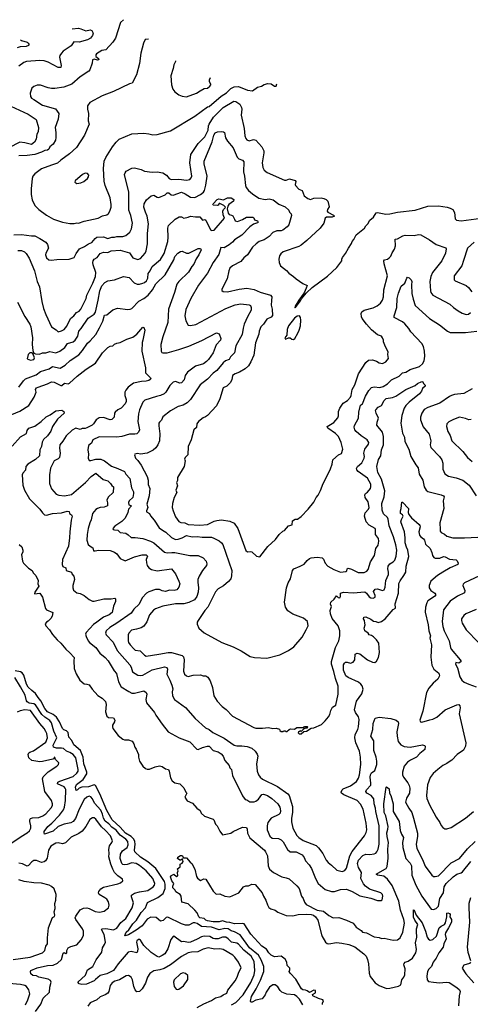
# Model space of a CAD drawing. Extents: x 1678431 to 1860718, y 384618 to 522882.
# Tile 454 of 473: x 1795725 to 1801104, y 508372 to 520134. Entities that reach past the tile are written whole.
import ezdxf

# ---------------------------------------------------------------- set-up
doc = ezdxf.new("R2010")
doc.units = 0

msp = doc.modelspace()

# ---------------------------------------------------------------- linework, layer by layer
at = {"layer": '0CON10XD'}
for points in [[(1796965, 520134), (1796928, 520102), (1796870, 519915), (1796838, 519865), (1796755, 519772), (1796705, 519766), (1796640, 519725), (1796633, 519715), (1796635, 519695), (1796665, 519669), (1796670, 519655), (1796655, 519649), (1796615, 519661), (1796594, 519655), (1796588, 519615), (1796562, 519535), (1796551, 519519), (1796445, 519450), (1796346, 519365), (1796252, 519328), (1796145, 519311), (1796105, 519311), (1796065, 519318), (1795975, 519350), (1795935, 519351), (1795895, 519336), (1795871, 519315), (1795849, 519255), (1795852, 519215), (1795865, 519196), (1795895, 519182), (1795995, 519111), (1796151, 519071), (1796191, 519015), (1796184, 518945), (1796148, 518845), (1796158, 518788), (1796158, 518725), (1796151, 518695), (1796125, 518648), (1796083, 518617), (1796072, 518588), (1796055, 518577), (1796025, 518570), (1795985, 518550), (1795905, 518523), (1795815, 518510), (1795715, 518508)], [(1796350, 520026), (1796425, 520031), (1796455, 520025), (1796515, 520000), (1796565, 520014), (1796586, 520006), (1796600, 519975), (1796592, 519945), (1796570, 519915), (1796536, 519895), (1796435, 519865), (1796370, 519870), (1796338, 519822), (1796245, 519758), (1796222, 519735), (1796203, 519705), (1796199, 519685), (1796221, 519585), (1796217, 519563), (1796185, 519561), (1796065, 519625), (1796015, 519641), (1795965, 519648), (1795805, 519633), (1795775, 519623), (1795715, 519579)], [(1795735, 519895), (1795745, 519886), (1795813, 519865), (1795827, 519855), (1795838, 519835), (1795830, 519825), (1795802, 519815), (1795732, 519808), (1795694, 519796)], [(1797263, 519903), (1797223, 519897), (1797203, 519855), (1797171, 519735), (1797155, 519610), (1797119, 519475), (1797068, 519375), (1797035, 519366), (1796845, 519278), (1796710, 519225), (1796561, 519145), (1796536, 519104), (1796536, 519065), (1796546, 519015), (1796544, 518925), (1796554, 518885), (1796497, 518753), (1796402, 518608), (1796320, 518530), (1796215, 518457), (1796175, 518420), (1796103, 518397), (1795985, 518353), (1795905, 518294), (1795881, 518265), (1795872, 518238), (1795860, 518115), (1795861, 518045), (1795873, 517983), (1795906, 517915), (1795955, 517866), (1796045, 517799), (1796130, 517750), (1796234, 517714), (1796325, 517699), (1796375, 517699), (1796405, 517706), (1796425, 517704), (1796494, 517726), (1796660, 517765), (1796715, 517790), (1796765, 517803), (1796785, 517818), (1796800, 517845), (1796816, 517895), (1796818, 517925), (1796806, 518005), (1796745, 518153), (1796735, 518205), (1796725, 518355), (1796735, 518443), (1796755, 518488), (1796833, 518615), (1796875, 518670), (1796912, 518705), (1797065, 518772), (1797205, 518777), (1797265, 518771), (1797315, 518758), (1797365, 518763), (1797525, 518807), (1797817, 518983), (1797965, 519094), (1797985, 519098), (1798129, 519221), (1798195, 519260), (1798245, 519314), (1798285, 519333), (1798337, 519337), (1798445, 519293), (1798505, 519286), (1798565, 519327), (1798612, 519338), (1798642, 519358), (1798685, 519370), (1798725, 519368), (1798765, 519341), (1798785, 519338), (1798795, 519368)], [(1797585, 519643), (1797584, 519635), (1797566, 519595), (1797558, 519552), (1797528, 519462), (1797536, 519355), (1797554, 519304), (1797575, 519273), (1797625, 519237), (1797665, 519219), (1797715, 519211), (1797834, 519256), (1797880, 519285), (1797925, 519311), (1797965, 519316), (1797995, 519339), (1798007, 519355), (1798007, 519365), (1797992, 519392), (1797990, 519415), (1798003, 519444)], [(1795620, 519100), (1795825, 519005), (1795921, 518941), (1795951, 518845), (1795946, 518795), (1795931, 518765), (1795923, 518705), (1795900, 518670), (1795865, 518643), (1795785, 518664), (1795725, 518671), (1795597, 518605)], [(1795654, 517564), (1795745, 517566), (1795865, 517550), (1795905, 517551), (1795965, 517522), (1796035, 517475), (1796057, 517447), (1796069, 517405), (1796035, 517345), (1796031, 517325), (1796045, 517290), (1796074, 517265), (1796102, 517262), (1796170, 517270), (1796315, 517275), (1796375, 517295), (1796398, 517342), (1796437, 517395), (1796497, 517423), (1796545, 517458), (1796586, 517474), (1796625, 517521), (1796645, 517535), (1796725, 517541), (1796775, 517520), (1796825, 517536), (1796855, 517535), (1796886, 517544), (1796956, 517544), (1796991, 517555), (1797041, 517595), (1797060, 517635), (1797070, 517705), (1797052, 517795), (1797027, 517857), (1797026, 518075), (1796977, 518283), (1796983, 518305), (1796997, 518323), (1797065, 518362), (1797096, 518366), (1797173, 518343), (1797215, 518324), (1797305, 518314), (1797365, 518316), (1797435, 518304), (1797479, 518275), (1797509, 518235), (1797533, 518223), (1797625, 518230), (1797715, 518217), (1797756, 518225), (1797772, 518245), (1797779, 518265), (1797754, 518425), (1797768, 518525), (1797855, 518656), (1797935, 518735), (1797975, 518815), (1797980, 518865), (1797988, 518885), (1798040, 518970), (1798155, 519085), (1798280, 519160), (1798305, 519157), (1798351, 519125), (1798373, 519085), (1798377, 519065), (1798367, 518995), (1798403, 518835), (1798412, 518745), (1798425, 518713), (1798438, 518698), (1798465, 518686), (1798515, 518703), (1798544, 518694), (1798615, 518615), (1798638, 518568), (1798640, 518545), (1798620, 518425), (1798627, 518367), (1798644, 518335), (1798678, 518308), (1798885, 518218), (1798905, 518218), (1798945, 518232), (1799012, 518212), (1799020, 518200), (1799014, 518165), (1799018, 518155), (1799055, 518109), (1799096, 518095), (1799121, 518031), (1799165, 517999), (1799195, 517987), (1799235, 518002), (1799325, 518006), (1799355, 517999), (1799384, 517985), (1799404, 517965), (1799419, 517899), (1799398, 517865), (1799396, 517845), (1799404, 517834), (1799469, 517799), (1799481, 517785), (1799455, 517773), (1799387, 517773), (1799372, 517765), (1799354, 517705), (1799310, 517645), (1799153, 517497), (1799085, 517441), (1799055, 517423), (1798871, 517359), (1798843, 517337), (1798826, 517314), (1798819, 517275), (1798824, 517235), (1798838, 517195), (1798908, 517138), (1798938, 517105), (1798995, 517068), (1799025, 517037), (1799105, 516982), (1799155, 516960), (1799146, 516925), (1799119, 516871), (1799055, 516782), (1799015, 516710), (1799010, 516695), (1799015, 516692), (1799076, 516774), (1799089, 516801), (1799149, 516871), (1799216, 516935), (1799398, 517072), (1799510, 517175), (1799570, 517255), (1799570, 517275), (1799580, 517295), (1799615, 517340), (1799648, 517405), (1799685, 517460), (1799692, 517485), (1799715, 517510), (1799742, 517565), (1799842, 517645), (1799858, 517672), (1799882, 517695), (1799905, 517741), (1799950, 517775), (1799980, 517825), (1799995, 517831), (1800095, 517811), (1800145, 517813), (1800235, 517834), (1800445, 517858), (1800595, 517906), (1800725, 517911), (1800828, 517895), (1800865, 517884), (1800894, 517865), (1800915, 517832), (1800923, 517755), (1800938, 517738), (1800995, 517731), (1801235, 517764)], [(1795702, 517378), (1795745, 517376), (1795782, 517362), (1795802, 517342), (1795838, 517285), (1795901, 517135), (1795935, 517005), (1795962, 516942), (1795989, 516769), (1796009, 516685), (1796035, 516613), (1796106, 516466), (1796160, 516430), (1796185, 516406), (1796225, 516416), (1796254, 516435), (1796286, 516474), (1796331, 516565), (1796370, 516595), (1796402, 516635), (1796435, 516654), (1796455, 516675), (1796519, 516805), (1796527, 516843), (1796598, 516985), (1796629, 517065), (1796632, 517115), (1796600, 517205), (1796596, 517234), (1796600, 517255), (1796615, 517274), (1796651, 517295), (1796685, 517341), (1796725, 517356), (1796775, 517352), (1796815, 517371), (1796925, 517380), (1797035, 517348), (1797075, 517288), (1797135, 517270), (1797165, 517282), (1797222, 517345), (1797235, 517372), (1797252, 517455), (1797250, 517580), (1797264, 517696), (1797248, 517785), (1797226, 517835), (1797207, 517895), (1797212, 517935), (1797239, 517981), (1797295, 518031), (1797325, 518036), (1797365, 518014), (1797385, 518011), (1797460, 518040), (1797485, 518066), (1797505, 518064), (1797533, 518043), (1797555, 518038), (1797655, 518073), (1797701, 518055), (1797763, 518015), (1797815, 518008), (1797885, 518046), (1797918, 518075), (1797930, 518095), (1797946, 518156), (1797961, 518265), (1797928, 518412), (1797926, 518445), (1797995, 518606), (1798021, 518675), (1798041, 518755), (1798057, 518783), (1798085, 518796), (1798135, 518798), (1798156, 518796), (1798168, 518785), (1798181, 518721), (1798204, 518684), (1798275, 518602), (1798321, 518491), (1798341, 518471), (1798384, 518455), (1798401, 518435), (1798396, 518315), (1798408, 518265), (1798420, 518155), (1798430, 518130), (1798457, 518095), (1798502, 518052), (1798581, 518001), (1798655, 517986), (1798702, 517992), (1798752, 517982), (1798820, 517930), (1798895, 517898), (1798939, 517859), (1798946, 517835), (1798964, 517814), (1798971, 517795), (1798938, 517685), (1798919, 517661), (1798865, 517620), (1798845, 517613), (1798795, 517612), (1798745, 517591), (1798702, 517545), (1798645, 517505), (1798585, 517483), (1798546, 517455), (1798503, 517415), (1798444, 517325), (1798401, 517289), (1798365, 517247), (1798266, 517194), (1798233, 517165), (1798220, 517135), (1798203, 517037), (1798137, 516915), (1798139, 516899), (1798155, 516887), (1798205, 516884), (1798345, 516913), (1798435, 516925), (1798525, 516910), (1798595, 516879), (1798720, 516845), (1798733, 516823), (1798731, 516781), (1798726, 516725), (1798737, 516675), (1798741, 516599), (1798728, 516582), (1798674, 516555), (1798635, 516495), (1798602, 516465), (1798584, 516415), (1798581, 516379), (1798539, 516275), (1798520, 516125), (1798485, 516048), (1798455, 516000), (1798415, 515964), (1798349, 515925), (1798296, 515905), (1798266, 515884), (1798257, 515833), (1798236, 515795), (1798199, 515755), (1798154, 515735), (1798115, 515603), (1798075, 515520), (1797965, 515404), (1797942, 515388), (1797915, 515378), (1797858, 515335), (1797838, 515305), (1797835, 515262), (1797803, 515235), (1797770, 515115), (1797734, 515035), (1797730, 514935), (1797702, 514905), (1797693, 514885), (1797700, 514865), (1797687, 514795), (1797610, 514665), (1797609, 514631), (1797598, 514605), (1797610, 514565), (1797590, 514515), (1797601, 514485), (1797568, 514425), (1797549, 514355), (1797546, 514305), (1797556, 514265), (1797586, 514195), (1797625, 514139), (1797647, 514127), (1797695, 514122), (1797735, 514104), (1797875, 514095), (1797967, 514105), (1798045, 514145), (1798077, 514153), (1798135, 514161), (1798235, 514144), (1798285, 514120), (1798328, 514055), (1798425, 513794), (1798445, 513779), (1798475, 513782), (1798495, 513778), (1798550, 513725), (1798592, 513718), (1798685, 513840), (1798778, 513925), (1798824, 513986), (1798865, 514022), (1798885, 514032), (1798932, 514088), (1798979, 514101), (1798981, 514149), (1799014, 514166), (1799042, 514168), (1799085, 514198), (1799168, 514285), (1799235, 514372), (1799264, 514426), (1799286, 514454), (1799315, 514510), (1799346, 514594), (1799365, 514622), (1799435, 514770), (1799456, 514825), (1799463, 514875), (1799532, 514935), (1799565, 514952), (1799582, 515005), (1799564, 515085), (1799532, 515155), (1799495, 515191), (1799404, 515254), (1799397, 515275), (1799475, 515322), (1799522, 515378), (1799532, 515402), (1799531, 515455), (1799548, 515495), (1799587, 515553), (1799636, 515585), (1799675, 515626), (1799683, 515645), (1799695, 515715), (1799726, 515774), (1799771, 515905), (1799855, 516040), (1799888, 516068), (1799935, 516070), (1799984, 516054), (1800015, 516034), (1800055, 516026), (1800097, 516045), (1800128, 516085), (1800120, 516135), (1800122, 516165), (1800090, 516225), (1800068, 516285), (1800068, 516305), (1800057, 516335), (1800042, 516355), (1799995, 516371), (1799925, 516428), (1799863, 516495), (1799814, 516565), (1799806, 516585), (1799803, 516625), (1799810, 516645), (1799838, 516665), (1799945, 516692), (1799994, 516716), (1800033, 516747), (1800057, 516783), (1800067, 516823), (1800072, 516905), (1800114, 517075), (1800074, 517216), (1800072, 517255), (1800080, 517265), (1800117, 517275), (1800135, 517288), (1800155, 517311), (1800172, 517348), (1800197, 517393), (1800209, 517431), (1800205, 517513), (1800235, 517518), (1800298, 517552), (1800325, 517559), (1800435, 517556), (1800485, 517566), (1800515, 517564), (1800616, 517505), (1800695, 517447), (1800810, 517410), (1800814, 517395), (1800806, 517345), (1800764, 517255), (1800654, 517115), (1800631, 517065), (1800619, 517005), (1800627, 516895), (1800634, 516874), (1800656, 516845), (1800860, 516735), (1800904, 516694), (1800957, 516657), (1801007, 516627), (1801055, 516612), (1801082, 516618), (1801105, 516638)], [(1796405, 518178), (1796455, 518184), (1796490, 518200), (1796533, 518235), (1796546, 518255), (1796549, 518275), (1796535, 518296), (1796505, 518300), (1796475, 518286), (1796385, 518210), (1796383, 518193), (1796405, 518178)], [(1795700, 516760), (1795788, 516588), (1795847, 516497), (1795858, 516465), (1795878, 516335), (1795874, 516255), (1795881, 516181), (1795892, 516152), (1795913, 516143), (1795963, 516137), (1795995, 516154), (1796035, 516154), (1796085, 516170), (1796155, 516155), (1796202, 516175), (1796265, 516219), (1796297, 516265), (1796364, 516286), (1796386, 516304), (1796418, 516355), (1796429, 516415), (1796457, 516445), (1796543, 516567), (1796614, 516616), (1796628, 516642), (1796663, 516785), (1796680, 516895), (1796705, 516955), (1796740, 516995), (1796775, 517013), (1796855, 517028), (1796965, 517066), (1797030, 517055), (1797092, 516992), (1797126, 516976), (1797155, 516974), (1797195, 516985), (1797215, 516995), (1797238, 517015), (1797253, 517045), (1797257, 517103), (1797284, 517135), (1797305, 517184), (1797405, 517270), (1797448, 517342), (1797493, 517485), (1797498, 517535), (1797494, 517645), (1797501, 517675), (1797580, 517750), (1797630, 517780), (1797655, 517780), (1797685, 517764), (1797736, 517774), (1797763, 517787), (1797823, 517777), (1797875, 517778), (1797905, 517738), (1797935, 517748), (1797945, 517740), (1798004, 517624), (1798017, 517617), (1798045, 517621), (1798170, 517765), (1798152, 517802), (1798149, 517845), (1798156, 517865), (1798178, 517885), (1798180, 517895), (1798163, 517913), (1798115, 517938), (1798105, 517940), (1798093, 517917), (1798085, 517914), (1798035, 517920), (1798030, 517925), (1798034, 517935), (1798084, 517985), (1798103, 517995), (1798158, 517982), (1798205, 518007), (1798248, 518005), (1798282, 517985), (1798276, 517965), (1798223, 517927), (1798209, 517905), (1798200, 517875), (1798213, 517823), (1798226, 517806), (1798255, 517800), (1798270, 517790), (1798287, 517753), (1798295, 517732), (1798324, 517724), (1798385, 517748), (1798434, 517776), (1798506, 517776), (1798518, 517768), (1798529, 517745), (1798562, 517732), (1798573, 517715), (1798564, 517706), (1798515, 517690), (1798471, 517659), (1798375, 517561), (1798287, 517503), (1798264, 517475), (1798226, 517445), (1798165, 517409), (1798127, 517413), (1798101, 517329), (1798035, 517232), (1797967, 517105), (1797858, 516962), (1797769, 516805), (1797708, 516672), (1797698, 516595), (1797707, 516537), (1797735, 516486), (1797765, 516480), (1797826, 516494), (1798185, 516683), (1798295, 516726), (1798365, 516740), (1798465, 516726), (1798478, 516718), (1798488, 516695), (1798489, 516665), (1798444, 516585), (1798405, 516495), (1798391, 516449), (1798382, 516375), (1798303, 516237), (1798287, 516153), (1798241, 516105), (1798225, 516075), (1798183, 516057), (1798154, 516036), (1798080, 515945), (1798035, 515913), (1797965, 515841), (1797879, 515771), (1797765, 515597), (1797725, 515558), (1797675, 515528), (1797618, 515512), (1797525, 515460), (1797435, 515389), (1797419, 515351), (1797392, 515328), (1797387, 515315), (1797384, 515284), (1797397, 515185), (1797392, 515105), (1797375, 515054), (1797351, 515019), (1797317, 514993), (1797245, 514955), (1797165, 514945), (1797130, 514950), (1797100, 514945), (1797097, 514935), (1797106, 514895), (1797135, 514869), (1797175, 514814), (1797246, 514675), (1797257, 514635), (1797260, 514580), (1797278, 514535), (1797269, 514445), (1797244, 514345), (1797256, 514306), (1797238, 514265), (1797239, 514255), (1797274, 514235), (1797286, 514206), (1797329, 514155), (1797390, 514065), (1797428, 514035), (1797471, 514011), (1797535, 513948), (1797585, 513926), (1797615, 513929), (1797664, 513946), (1797715, 513973), (1797784, 513956), (1797845, 513961), (1797903, 513953), (1798013, 513953), (1798041, 513941), (1798105, 513908), (1798135, 513885), (1798151, 513865), (1798259, 513555), (1798255, 513490), (1798244, 513456), (1798217, 513423), (1798159, 513371), (1798095, 513334), (1798062, 513298), (1797971, 513115), (1797934, 513075), (1797854, 512955), (1797844, 512935), (1797844, 512914), (1797864, 512864), (1797928, 512808), (1798138, 512695), (1798274, 512644), (1798368, 512595), (1798475, 512527), (1798526, 512514), (1798675, 512506), (1798832, 512548), (1798935, 512600), (1798996, 512644), (1799095, 512758), (1799146, 512844), (1799168, 512895), (1799162, 512945), (1799112, 512985), (1798984, 513034), (1798925, 513074), (1798898, 513115), (1798886, 513175), (1798910, 513345), (1798931, 513405), (1798959, 513455), (1798982, 513555), (1798996, 513575), (1799074, 513605)], [(1801148, 517475), (1801072, 517405), (1801023, 517257), (1801004, 517195), (1800912, 517075), (1800910, 517025), (1800923, 517013), (1801055, 516959), (1801084, 516934), (1801124, 516884)], [(1795715, 515746), (1795770, 515820), (1795795, 515845), (1795920, 515890), (1795975, 515932), (1796078, 515962), (1796115, 515991), (1796209, 515971), (1796268, 516005), (1796328, 516062), (1796430, 516130), (1796476, 516184), (1796535, 516269), (1796565, 516296), (1796635, 516375), (1796679, 516451), (1796717, 516533), (1796736, 516604), (1796765, 516609), (1796835, 516669), (1796894, 516686), (1797015, 516672), (1797044, 516674), (1797065, 516684), (1797145, 516773), (1797207, 516803), (1797260, 516845), (1797309, 516905), (1797351, 516979), (1797461, 517085), (1797564, 517265), (1797578, 517305), (1797613, 517345), (1797645, 517366), (1797665, 517370), (1797715, 517346), (1797744, 517344), (1797855, 517400), (1797885, 517400), (1797893, 517385), (1797865, 517326), (1797833, 517277), (1797805, 517215), (1797778, 517185), (1797741, 517119), (1797623, 517007), (1797601, 516975), (1797573, 516875), (1797500, 516675), (1797495, 516515), (1797432, 516345), (1797411, 516255), (1797412, 516175), (1797420, 516160), (1797434, 516154), (1797485, 516154), (1797626, 516196), (1797745, 516233), (1797899, 516301), (1798075, 516393), (1798105, 516380), (1798126, 516326), (1798123, 516305), (1798072, 516248), (1798034, 516155), (1797980, 516075), (1797955, 516052), (1797917, 516023), (1797825, 515994), (1797728, 515925), (1797702, 515885), (1797688, 515832), (1797655, 515797), (1797635, 515792), (1797585, 515810), (1797558, 515802), (1797516, 515764), (1797468, 515685), (1797450, 515665), (1797407, 515643), (1797358, 515632), (1797220, 515590), (1797196, 515565), (1797155, 515475), (1797141, 515425), (1797137, 515333), (1797154, 515235), (1797144, 515205), (1797125, 515186), (1797099, 515181), (1797035, 515184), (1796945, 515155), (1796885, 515147), (1796675, 515149), (1796596, 515114), (1796581, 515075), (1796545, 515047), (1796538, 514995), (1796546, 514945), (1796541, 514895), (1796555, 514870), (1796575, 514869), (1796634, 514886), (1796695, 514885), (1796737, 514865), (1796819, 514799), (1796897, 514773), (1796977, 514737), (1796991, 514705), (1797041, 514655), (1797060, 514540), (1797083, 514495), (1797085, 514475), (1797075, 514425), (1797033, 514385), (1797023, 514365), (1797028, 514338), (1797058, 514325), (1797023, 514285), (1797014, 514246), (1796982, 514178), (1796945, 514138), (1796860, 514085), (1796838, 514055), (1796842, 514045), (1796855, 514039), (1796895, 514036), (1796925, 514009), (1796990, 514000), (1797021, 513981), (1797055, 513949), (1797105, 513948), (1797195, 513935), (1797285, 513905), (1797325, 513884), (1797454, 513774), (1797485, 513766), (1797541, 513771), (1797575, 513770), (1797755, 513734), (1797855, 513734), (1797914, 513704), (1797949, 513665), (1797959, 513635), (1797954, 513615), (1797905, 513555), (1797867, 513485), (1797852, 513445), (1797851, 513415), (1797860, 513345), (1797855, 513295), (1797840, 513245), (1797812, 513205), (1797745, 513170), (1797685, 513155), (1797585, 513155), (1797435, 513128), (1797345, 513096), (1797321, 513079), (1797274, 513025), (1797241, 512939), (1797205, 512889), (1797175, 512870), (1797120, 512855), (1797060, 512840), (1797028, 512805), (1797021, 512785), (1797019, 512715), (1797024, 512695), (1797042, 512665), (1797087, 512617), (1797105, 512604), (1797163, 512593), (1797215, 512542), (1797235, 512532), (1797385, 512553), (1797496, 512576), (1797535, 512575), (1797665, 512537), (1797681, 512521), (1797690, 512485), (1797681, 512351), (1797694, 512315), (1797714, 512294), (1797735, 512288), (1797795, 512304), (1797885, 512306), (1797913, 512297), (1797945, 512296), (1797970, 512280), (1797997, 512235), (1798026, 512155), (1798044, 512055), (1798083, 511993), (1798140, 511930)], [(1799074, 513605), (1799121, 513629), (1799155, 513675), (1799184, 513696), (1799205, 513704), (1799275, 513712), (1799335, 513704), (1799350, 513690), (1799372, 513642), (1799405, 513605), (1799475, 513565), (1799553, 513533), (1799618, 513542), (1799628, 513552), (1799633, 513575), (1799645, 513581), (1799685, 513570), (1799765, 513529), (1799835, 513532), (1799870, 513545), (1799884, 513566), (1799912, 513658), (1799959, 513735), (1799976, 513815), (1800002, 513855), (1800012, 513905), (1800006, 513935), (1799974, 513985), (1799974, 514044), (1799968, 514055), (1799895, 514095), (1799859, 514135), (1799842, 514205), (1799847, 514243), (1799889, 514285), (1799898, 514305), (1799886, 514375), (1799850, 514425), (1799845, 514458), (1799854, 514475), (1799875, 514491), (1799911, 514535), (1799917, 514555), (1799915, 514585), (1799876, 514656), (1799764, 514735), (1799749, 514755), (1799747, 514773), (1799759, 514795), (1799808, 514842), (1799836, 514894), (1799839, 514915), (1799833, 514955), (1799845, 515005), (1799889, 515065), (1799894, 515085), (1799871, 515115), (1799802, 515162), (1799741, 515215), (1799727, 515235), (1799719, 515265), (1799722, 515285), (1799770, 515375), (1799773, 515447), (1799788, 515515), (1799795, 515529), (1799816, 515544), (1799854, 515635), (1799893, 515705), (1799925, 515739), (1799955, 515747), (1800025, 515742), (1800065, 515752), (1800116, 515784), (1800165, 515830), (1800255, 515875), (1800295, 515917), (1800335, 515924), (1800385, 515955), (1800498, 515992), (1800535, 516021), (1800553, 516057), (1800561, 516115), (1800558, 516175), (1800545, 516229), (1800527, 516265), (1800395, 516405), (1800369, 516445), (1800321, 516501), (1800293, 516523), (1800196, 516575), (1800194, 516595), (1800225, 516695), (1800230, 516805), (1800245, 516867), (1800278, 516952), (1800321, 516985), (1800345, 517048), (1800355, 517058), (1800375, 517052), (1800398, 517028), (1800406, 517005), (1800402, 516965), (1800407, 516865), (1800420, 516795), (1800445, 516720), (1800615, 516564), (1800735, 516488), (1800832, 516412), (1800865, 516398), (1801045, 516398), (1801183, 516413)], [(1798995, 516313), (1799008, 516325), (1799045, 516390), (1799062, 516425), (1799077, 516475), (1799082, 516545), (1799078, 516575), (1799065, 516598), (1799038, 516592), (1799005, 516568), (1798933, 516475), (1798917, 516433), (1798912, 516365), (1798890, 516335), (1798898, 516318), (1798935, 516332), (1798953, 516333), (1798975, 516317), (1798995, 516313)], [(1795632, 515418), (1795725, 515459), (1795835, 515526), (1795899, 515625), (1795921, 515685), (1795913, 515715), (1795926, 515735), (1795944, 515745), (1796056, 515784), (1796105, 515809), (1796135, 515803), (1796215, 515764), (1796227, 515765), (1796259, 515791), (1796305, 515784), (1796320, 515790), (1796409, 515875), (1796519, 515961), (1796630, 516030), (1796712, 516155), (1796775, 516219), (1796806, 516234), (1796835, 516239), (1796855, 516256), (1796885, 516270), (1796925, 516276), (1797005, 516316), (1797075, 516340), (1797124, 516376), (1797195, 516460), (1797207, 516457), (1797218, 516425), (1797193, 516307), (1797186, 516276), (1797181, 516175), (1797227, 515975), (1797226, 515915), (1797288, 515855), (1797290, 515845), (1797283, 515835), (1797267, 515823), (1797235, 515815), (1797178, 515812), (1797085, 515793), (1797021, 515745), (1796990, 515710), (1796980, 515685), (1796979, 515645), (1796997, 515597), (1796996, 515574), (1796984, 515546), (1796938, 515495), (1796896, 515474), (1796865, 515447), (1796856, 515434), (1796851, 515385), (1796825, 515359), (1796805, 515354), (1796725, 515381), (1796675, 515377), (1796636, 515354), (1796605, 515306), (1796588, 515292), (1796525, 515260), (1796505, 515252), (1796470, 515250), (1796445, 515238), (1796394, 515256), (1796350, 515230), (1796279, 515161), (1796241, 515099), (1796204, 515056), (1796198, 515015), (1796209, 514955), (1796199, 514905), (1796185, 514889), (1796138, 514865), (1796094, 514775), (1796081, 514695), (1796080, 514595), (1796105, 514528), (1796160, 514465), (1796192, 514452), (1796258, 514448), (1796345, 514462), (1796510, 514605), (1796579, 514675), (1796635, 514717), (1796723, 514643), (1796775, 514624), (1796810, 514595), (1796825, 514570), (1796844, 514554), (1796839, 514485), (1796781, 514429), (1796764, 514395), (1796773, 514363), (1796772, 514325), (1796735, 514310), (1796685, 514305), (1796655, 514295), (1796635, 514283), (1796595, 514234), (1796579, 514161), (1796562, 514125), (1796542, 514055), (1796530, 513985), (1796527, 513915), (1796544, 513865), (1796565, 513844), (1796596, 513826), (1796605, 513790), (1796625, 513788), (1796665, 513798), (1796805, 513791), (1796855, 513773), (1796884, 513755), (1796925, 513698), (1796985, 513668), (1797095, 513719), (1797185, 513741), (1797235, 513741), (1797249, 513725), (1797233, 513685), (1797239, 513645), (1797248, 513615), (1797267, 513587), (1797297, 513565), (1797365, 513552), (1797535, 513572), (1797586, 513516), (1797626, 513425), (1797636, 513395), (1797626, 513355), (1797602, 513325), (1797570, 513315), (1797515, 513319), (1797465, 513303), (1797425, 513312), (1797395, 513327), (1797346, 513326), (1797265, 513301), (1797239, 513285), (1797185, 513227), (1797149, 513151), (1797088, 513092), (1797055, 513045), (1796885, 512925), (1796801, 512875), (1796758, 512835), (1796749, 512805), (1796756, 512785), (1796839, 512699), (1796889, 512599), (1797038, 512428), (1797055, 512399), (1797072, 512345), (1797135, 512305), (1797165, 512298), (1797195, 512303), (1797305, 512366), (1797455, 512404), (1797482, 512395), (1797491, 512375), (1797480, 512315), (1797519, 512245), (1797540, 512185), (1797552, 512142), (1797545, 512105), (1797548, 512058), (1797571, 512015), (1797705, 511919), (1797821, 511785), (1797943, 511673), (1797985, 511653), (1798030, 511620), (1798165, 511550), (1798285, 511467), (1798315, 511458), (1798375, 511460), (1798441, 511451), (1798495, 511430), (1798535, 511394), (1798559, 511359), (1798566, 511336), (1798550, 511245), (1798559, 511155), (1798574, 511115), (1798594, 511085), (1798623, 511063), (1798802, 510975), (1798924, 510885), (1798940, 510865), (1798980, 510735), (1798982, 510665), (1798971, 510595), (1798971, 510551), (1798986, 510475), (1799035, 510389), (1799056, 510365), (1799107, 510327), (1799265, 510267), (1799292, 510242), (1799345, 510174), (1799385, 510093), (1799406, 510066), (1799448, 510035), (1799510, 509975), (1799575, 509958), (1799605, 509971), (1799625, 510000), (1799665, 510145), (1799692, 510198), (1799839, 510385), (1799861, 510425), (1799868, 510455), (1799862, 510535), (1799823, 510703), (1799795, 510764), (1799755, 510805), (1799593, 510873), (1799566, 510895), (1799564, 510905), (1799574, 510935), (1799585, 510944), (1799675, 510980), (1799744, 511035), (1799769, 511075), (1799780, 511115), (1799799, 511235), (1799794, 511325), (1799781, 511395), (1799736, 511496), (1799725, 511555), (1799731, 511595), (1799760, 511655), (1799768, 511685), (1799778, 511775), (1799771, 511805), (1799735, 511856), (1799721, 511891), (1799747, 511995), (1799809, 512079)], [(1795855, 516068), (1795895, 516074), (1795903, 516095), (1795887, 516137), (1795873, 516153), (1795844, 516156), (1795826, 516135), (1795814, 516084), (1795855, 516068)], [(1798140, 511930), (1798188, 511895), (1798264, 511814), (1798518, 511678), (1798545, 511672), (1798625, 511672), (1798695, 511680), (1798745, 511668), (1798785, 511672), (1798825, 511660), (1798832, 511642), (1798845, 511630), (1798868, 511632), (1798875, 511640), (1798895, 511640), (1798905, 511630), (1798915, 511630), (1798940, 511655), (1798958, 511662), (1799005, 511660), (1799035, 511678), (1799115, 511680), (1799125, 511690), (1799155, 511690), (1799160, 511685), (1799158, 511672), (1799135, 511670), (1799112, 511658), (1799085, 511630), (1799075, 511640), (1799065, 511630), (1799052, 511628), (1799050, 511615), (1799062, 511602), (1799085, 511602), (1799115, 511630), (1799150, 511635), (1799205, 511670), (1799237, 511673), (1799326, 511714), (1799373, 511757), (1799412, 511805), (1799428, 511835), (1799438, 511882), (1799459, 511921), (1799497, 511945), (1799526, 512075), (1799528, 512172), (1799495, 512265), (1799473, 512347), (1799445, 512435), (1799446, 512466), (1799495, 512635), (1799535, 512715), (1799546, 512775), (1799546, 512835), (1799528, 512895), (1799455, 512981), (1799434, 513035), (1799431, 513075), (1799447, 513125), (1799435, 513150), (1799437, 513175), (1799478, 513212), (1799505, 513250), (1799525, 513230), (1799545, 513229), (1799553, 513245), (1799555, 513282), (1799590, 513295), (1799705, 513287), (1799845, 513298), (1799863, 513285), (1799895, 513240), (1799915, 513228), (1799945, 513223), (1799968, 513235), (1799968, 513255), (1799948, 513305), (1799968, 513332), (1799995, 513335), (1800055, 513315), (1800075, 513324), (1800086, 513355), (1800097, 513435), (1800127, 513505), (1800129, 513535), (1800120, 513575), (1800124, 513605), (1800144, 513635), (1800185, 513659), (1800202, 513678), (1800220, 513725), (1800225, 513795), (1800215, 513859), (1800188, 513955), (1800135, 514087), (1800125, 514169), (1800115, 514187), (1800069, 514229), (1800052, 514275), (1800048, 514355), (1800077, 514435), (1800083, 514505), (1800042, 514645), (1800000, 514725), (1799990, 514795), (1800009, 514879), (1800035, 514925), (1800045, 514997), (1800068, 515055), (1800068, 515155), (1800055, 515205), (1799990, 515290), (1799991, 515325), (1800006, 515375), (1799979, 515435), (1799972, 515465), (1799976, 515475), (1800005, 515505), (1800045, 515524), (1800076, 515585), (1800101, 515609), (1800175, 515621), (1800216, 515635), (1800335, 515716), (1800447, 515763), (1800475, 515787), (1800525, 515811), (1800536, 515806), (1800546, 515786), (1800567, 515767), (1800566, 515755), (1800532, 515728), (1800520, 515695), (1800499, 515665), (1800375, 515563), (1800335, 515525), (1800314, 515495), (1800287, 515405), (1800275, 515315), (1800296, 515196), (1800317, 515145), (1800324, 515094), (1800370, 515005), (1800394, 514914), (1800453, 514815), (1800481, 514781), (1800493, 514705), (1800538, 514635), (1800555, 514555), (1800575, 514515), (1800595, 514498), (1800758, 514458), (1800783, 514445), (1800790, 514435), (1800779, 514385), (1800786, 514295), (1800741, 514125), (1800743, 514043), (1800746, 514025), (1800758, 514008), (1800797, 513987), (1800823, 513963), (1800895, 513946), (1801033, 513943), (1801195, 513952)], [(1801127, 515725), (1801025, 515669), (1800915, 515655), (1800880, 515645), (1800855, 515634), (1800741, 515555), (1800595, 515503), (1800555, 515477), (1800525, 515435), (1800508, 515385), (1800509, 515355), (1800541, 515271), (1800611, 515181), (1800634, 515105), (1800624, 515054), (1800631, 515025), (1800735, 514915), (1800765, 514875), (1800777, 514835), (1800776, 514765), (1800799, 514709), (1800845, 514679), (1800935, 514661), (1801016, 514635), (1801092, 514572), (1801173, 514445)], [(1795635, 515040), (1795735, 515150), (1795805, 515190), (1795814, 515225), (1795835, 515255), (1795905, 515278), (1795981, 515335), (1796041, 515389), (1796087, 515413), (1796155, 515460), (1796228, 515468), (1796252, 515455), (1796256, 515435), (1796178, 515362), (1796115, 515276), (1796095, 515219), (1796055, 515162), (1796010, 515120), (1795993, 515087), (1795984, 515035), (1795967, 514995), (1795962, 514925), (1795915, 514882), (1795822, 514825), (1795797, 514795), (1795795, 514753), (1795763, 514715), (1795754, 514695), (1795762, 514575), (1795782, 514515), (1795840, 514410), (1795965, 514287), (1795995, 514242), (1796021, 514221), (1796045, 514214), (1796115, 514235), (1796225, 514241), (1796293, 514263), (1796315, 514258), (1796318, 514235), (1796345, 514218), (1796352, 514205), (1796340, 514155), (1796324, 514016), (1796321, 513945), (1796307, 513845), (1796235, 513686), (1796230, 513625), (1796241, 513601), (1796276, 513585), (1796281, 513555), (1796342, 513535), (1796347, 513515), (1796372, 513485), (1796378, 513445), (1796358, 513375), (1796360, 513345), (1796369, 513319), (1796405, 513287), (1796445, 513278), (1796495, 513257), (1796555, 513207), (1796595, 513188), (1796615, 513187), (1796730, 513215), (1796816, 513214), (1796862, 513222), (1796870, 513215), (1796870, 513185), (1796843, 513127), (1796828, 513052), (1796791, 513025), (1796725, 512998), (1796646, 512935), (1796605, 512907), (1796518, 512815), (1796512, 512795), (1796517, 512765), (1796544, 512714), (1796558, 512695), (1796635, 512633), (1796682, 512565), (1796745, 512516), (1796781, 512475), (1796852, 512355), (1796880, 512325), (1796903, 512225), (1796938, 512165), (1797027, 512107), (1797065, 512090), (1797097, 512087), (1797206, 512116), (1797235, 512097), (1797241, 512075), (1797229, 512015), (1797239, 511975), (1797335, 511858), (1797349, 511825), (1797425, 511719), (1797498, 511628), (1797628, 511555), (1797755, 511509), (1797838, 511418), (1797855, 511414), (1797905, 511440), (1797965, 511457), (1797985, 511456), (1798035, 511404), (1798095, 511386), (1798128, 511365), (1798153, 511335), (1798175, 511285), (1798224, 511225), (1798235, 511198), (1798253, 511175), (1798264, 511105), (1798385, 510863), (1798415, 510819), (1798435, 510814), (1798472, 510792), (1798525, 510790), (1798545, 510798), (1798575, 510821), (1798615, 510879), (1798635, 510882), (1798682, 510868), (1798735, 510832), (1798805, 510765), (1798830, 510725), (1798837, 510685), (1798833, 510657), (1798820, 510640), (1798725, 510596), (1798685, 510543), (1798677, 510505), (1798679, 510455), (1798709, 510379), (1798737, 510357), (1798815, 510352), (1798848, 510338), (1798871, 510311), (1798922, 510222), (1798952, 510192), (1799025, 510192), (1799097, 510157), (1799122, 510125), (1799135, 510085), (1799179, 510039), (1799207, 509995), (1799255, 509875), (1799286, 509815), (1799373, 509743), (1799445, 509720), (1799481, 509719), (1799555, 509743), (1799627, 509747), (1799695, 509720), (1799785, 509666), (1799915, 509639), (1799995, 509612), (1800045, 509613), (1800051, 509619), (1800058, 509665), (1800054, 509685), (1800037, 509705), (1799899, 509749), (1799854, 509784), (1799830, 509810), (1799799, 509875), (1799804, 509945), (1799768, 510005), (1799757, 510053), (1799768, 510095), (1799819, 510151), (1799855, 510165), (1799905, 510162), (1799955, 510169), (1799975, 510178), (1799988, 510192), (1800005, 510226), (1800016, 510285), (1800015, 510440), (1800014, 510505), (1799975, 510675), (1799972, 510715), (1799957, 510765), (1799953, 510825), (1799919, 510865), (1799870, 510895), (1799857, 510915), (1799863, 510935), (1799915, 510989), (1799918, 511015), (1799910, 511085), (1799914, 511115), (1799925, 511135), (1799964, 511165), (1799987, 511235), (1799988, 511275), (1799980, 511325), (1799951, 511405), (1799951, 511521), (1799916, 511576), (1799941, 511655), (1799943, 511725), (1799970, 511790), (1800015, 511800), (1800155, 511787), (1800218, 511768), (1800243, 511745), (1800247, 511725), (1800228, 511625), (1800230, 511575), (1800243, 511513), (1800275, 511470), (1800315, 511452), (1800384, 511444), (1800535, 511471), (1800558, 511465), (1800567, 511455), (1800560, 511415), (1800501, 511369), (1800461, 511325), (1800390, 511290), (1800354, 511265), (1800314, 511215), (1800294, 511145), (1800296, 511115), (1800306, 511085), (1800359, 511019), (1800375, 510985), (1800382, 510955), (1800377, 510895), (1800341, 510835), (1800332, 510785), (1800369, 510715), (1800405, 510665), (1800427, 510595), (1800472, 510415), (1800474, 510375), (1800457, 510285), (1800465, 510235), (1800532, 510102), (1800565, 510024), (1800643, 509915), (1800665, 509900), (1800685, 509897), (1800725, 509907), (1800875, 510063), (1800975, 510112), (1801070, 510230), (1801162, 510315)], [(1801115, 515356), (1801085, 515354), (1801045, 515371), (1800976, 515384), (1800905, 515359), (1800849, 515331), (1800823, 515305), (1800821, 515275), (1800837, 515215), (1800864, 515165), (1800884, 515105), (1801015, 514976), (1801070, 514905), (1801127, 514857)], [(1799809, 512079), (1799826, 512135), (1799813, 512175), (1799799, 512195), (1799769, 512219), (1799645, 512275), (1799618, 512295), (1799591, 512365), (1799592, 512428), (1799601, 512449), (1799615, 512460), (1799635, 512460), (1799675, 512447), (1799705, 512458), (1799727, 512485), (1799731, 512555), (1799754, 512566), (1799785, 512557), (1799875, 512488), (1799935, 512459), (1799963, 512457), (1799985, 512471), (1800007, 512515), (1800021, 512575), (1800011, 512685), (1799984, 512725), (1799950, 512760), (1799925, 512777), (1799895, 512785), (1799884, 512805), (1799846, 512835), (1799837, 512865), (1799848, 512905), (1799846, 512924), (1799840, 512955), (1799827, 512975), (1799834, 512995), (1799855, 513000), (1799915, 512973), (1799948, 512948), (1799975, 512943), (1800005, 512934), (1800045, 512944), (1800088, 512975), (1800185, 513089), (1800210, 513105), (1800205, 513155), (1800246, 513285), (1800251, 513399), (1800265, 513431), (1800312, 513495), (1800333, 513535), (1800339, 513605), (1800372, 513722), (1800360, 513795), (1800341, 513831), (1800325, 513883), (1800327, 513945), (1800318, 514015), (1800276, 514135), (1800282, 514165), (1800302, 514205), (1800295, 514221), (1800272, 514235), (1800270, 514265), (1800279, 514295), (1800285, 514370), (1800295, 514370), (1800366, 514294), (1800363, 514245), (1800369, 514225), (1800403, 514183), (1800493, 514105), (1800502, 514092), (1800506, 514075), (1800488, 514015), (1800497, 513975), (1800509, 513959), (1800545, 513933), (1800556, 513915), (1800569, 513869), (1800625, 513816), (1800645, 513770), (1800652, 513735), (1800669, 513709), (1800683, 513703), (1800739, 513701), (1800785, 513720), (1800805, 513718), (1800855, 513689), (1800935, 513682), (1800945, 513674), (1800957, 513645), (1800954, 513625), (1800865, 513585), (1800775, 513536), (1800712, 513495), (1800634, 513426), (1800613, 513375), (1800612, 513345), (1800634, 513315), (1800681, 513285), (1800691, 513265), (1800681, 513249), (1800642, 513218), (1800598, 513192), (1800583, 513167), (1800568, 513115), (1800566, 513055), (1800602, 512905), (1800609, 512835), (1800630, 512775), (1800619, 512745), (1800639, 512665), (1800633, 512517), (1800645, 512425), (1800668, 512375), (1800729, 512329), (1800738, 512295), (1800718, 512255), (1800662, 512208), (1800610, 512150), (1800579, 512095), (1800538, 511875), (1800503, 511765), (1800508, 511748), (1800525, 511742), (1800619, 511769), (1800655, 511778), (1800705, 511802), (1800805, 511889), (1800945, 511951), (1800965, 511953), (1800977, 511937), (1800981, 511915), (1800970, 511840), (1801052, 511495), (1801046, 511455), (1801022, 511408), (1800948, 511355), (1800885, 511290), (1800862, 511278), (1800825, 511247), (1800776, 511224), (1800715, 511177), (1800660, 511130), (1800625, 511082), (1800594, 510995), (1800581, 510865), (1800585, 510832), (1800615, 510756), (1800696, 510606), (1800741, 510545), (1800755, 510507), (1800775, 510483), (1800799, 510469), (1800825, 510469), (1800875, 510484), (1801046, 510594), (1801144, 510675)], [(1795718, 513865), (1795750, 513835), (1795763, 513795), (1795761, 513775), (1795747, 513745), (1795759, 513665), (1795772, 513642), (1795831, 513581), (1795872, 513555), (1795886, 513526), (1795917, 513495), (1795944, 513435), (1795943, 513395), (1795953, 513365), (1795904, 513295), (1795900, 513275), (1795965, 513282), (1795998, 513235), (1796031, 513101), (1796046, 513086), (1796122, 513052), (1796112, 513008), (1796098, 512982), (1796063, 512947), (1796044, 512936), (1796030, 512915), (1796038, 512895), (1796082, 512845), (1796118, 512788), (1796171, 512725), (1796215, 512686), (1796276, 512615), (1796325, 512572), (1796376, 512515), (1796371, 512475), (1796376, 512385), (1796398, 512318), (1796444, 512245), (1796495, 512200), (1796528, 512198), (1796555, 512188), (1796590, 512135), (1796659, 512059), (1796709, 512029), (1796749, 511989), (1796758, 511955), (1796751, 511865), (1796764, 511815), (1796785, 511796), (1796845, 511793), (1796860, 511765), (1796856, 511745), (1796834, 511705), (1796831, 511685), (1796838, 511665), (1796901, 511581), (1796955, 511538), (1796975, 511531), (1797023, 511533), (1797067, 511515), (1797086, 511485), (1797098, 511445), (1797115, 511418), (1797141, 511355), (1797142, 511325), (1797155, 511277), (1797195, 511216), (1797225, 511189), (1797245, 511180), (1797275, 511181), (1797341, 511209), (1797395, 511220), (1797425, 511212), (1797465, 511186), (1797501, 511175), (1797511, 511155), (1797525, 511078), (1797545, 511041), (1797575, 511019), (1797638, 511005), (1797686, 510956), (1797708, 510905), (1797718, 510895), (1797697, 510845), (1797714, 510814), (1797725, 510802), (1797788, 510775), (1797840, 510715), (1797878, 510688), (1797893, 510655), (1797929, 510619), (1798035, 510582), (1798044, 510574), (1798062, 510522), (1798082, 510505), (1798112, 510442), (1798145, 510398), (1798245, 510417), (1798272, 510435), (1798385, 510487), (1798432, 510485), (1798442, 510465), (1798445, 510415), (1798471, 510361), (1798646, 510215), (1798661, 510195), (1798682, 510145), (1798690, 510025), (1798708, 509985), (1798755, 509948), (1798855, 509895), (1798904, 509884), (1798940, 509870), (1799035, 509787), (1799060, 509755), (1799089, 509665), (1799109, 509635), (1799123, 509593), (1799145, 509566), (1799275, 509497), (1799353, 509483), (1799415, 509434), (1799465, 509406), (1799535, 509408), (1799627, 509377), (1799705, 509343), (1799742, 509295), (1799800, 509255), (1799818, 509235), (1799865, 509224), (1799955, 509176), (1800015, 509168), (1800045, 509156), (1800075, 509162), (1800185, 509140), (1800235, 509141), (1800267, 509165), (1800298, 509235), (1800318, 509342), (1800310, 509385), (1800269, 509495), (1800250, 509605), (1800172, 509792), (1800115, 509868), (1800072, 509902), (1799995, 509914), (1799982, 509925), (1800083, 509985), (1800099, 509995), (1800112, 510018), (1800124, 510116), (1800119, 510225), (1800127, 510305), (1800112, 510375), (1800109, 510421), (1800121, 510465), (1800122, 510495), (1800094, 510624), (1800076, 510665), (1800070, 510765), (1800100, 510965), (1800105, 510970), (1800136, 510946), (1800141, 510895), (1800156, 510866), (1800183, 510765), (1800182, 510675), (1800256, 510555), (1800268, 510448), (1800283, 510405), (1800308, 510365), (1800293, 510303), (1800297, 510245), (1800333, 510115), (1800387, 510057), (1800402, 510025), (1800407, 509915), (1800452, 509795), (1800526, 509665), (1800638, 509508), (1800665, 509506), (1800695, 509516), (1800725, 509545), (1800742, 509635), (1800785, 509705), (1800792, 509775), (1800815, 509814), (1800901, 509895), (1800945, 509928), (1800995, 509943), (1801011, 509955), (1801111, 510079)], [(1801215, 513491), (1801033, 513407), (1801019, 513391), (1801014, 513375), (1801037, 513315), (1801034, 513286), (1800952, 513248), (1800862, 513188), (1800785, 513085), (1800769, 512945), (1800776, 512885), (1800790, 512835), (1800850, 512715), (1800867, 512635), (1800876, 512615), (1800984, 512485), (1800993, 512465), (1800965, 512449), (1800930, 512455), (1800929, 512435), (1800950, 512390), (1800980, 512285), (1801003, 512245), (1801032, 512222), (1801088, 512195), (1801175, 512163)], [(1801175, 513088), (1801050, 513035), (1801026, 513015), (1800999, 512975), (1800998, 512955), (1801007, 512925), (1801056, 512845), (1801203, 512693)], [(1798253, 508365), (1798305, 508395), (1798391, 508485), (1798485, 508631), (1798525, 508722), (1798533, 508775), (1798525, 508885), (1798489, 508945), (1798399, 509019), (1798335, 509090), (1798315, 509101), (1798253, 509113), (1798213, 509155), (1798185, 509172), (1798145, 509172), (1798095, 509154), (1798055, 509154), (1798035, 509158), (1797995, 509182), (1797925, 509186), (1797895, 509178), (1797845, 509151), (1797765, 509115), (1797735, 509110), (1797685, 509121), (1797655, 509118), (1797565, 509184), (1797555, 509181), (1797529, 509145), (1797494, 509036), (1797456, 508975), (1797425, 508953), (1797385, 508936), (1797365, 508941), (1797295, 508991), (1797207, 509075), (1797165, 509138), (1797156, 509146), (1797142, 509145), (1797125, 509130), (1797121, 509115), (1797134, 509035), (1797133, 509007), (1797125, 508987), (1797055, 509004), (1797019, 508995), (1796899, 508855), (1796846, 508774), (1796765, 508737), (1796686, 508714), (1796630, 508670), (1796615, 508654), (1796524, 508614), (1796465, 508607), (1796436, 508616), (1796420, 508635), (1796509, 508721), (1796536, 508785), (1796598, 508825), (1796638, 508902), (1796704, 508995), (1796713, 509047), (1796739, 509085), (1796748, 509115), (1796733, 509205), (1796702, 509265), (1796706, 509274), (1796752, 509278), (1796845, 509262), (1796885, 509281), (1796931, 509349), (1796993, 509397), (1797069, 509525), (1797083, 509585), (1797058, 509655), (1797060, 509675), (1797095, 509700), (1797155, 509715), (1797255, 509730), (1797319, 509775), (1797333, 509795), (1797337, 509815), (1797316, 509875), (1797236, 509965), (1797155, 510030), (1797115, 510053), (1797065, 510062), (1797008, 510042), (1796975, 510037), (1796955, 510043), (1796944, 510054), (1796925, 510115), (1796927, 510165), (1796953, 510207), (1797006, 510245), (1797019, 510275), (1797016, 510315), (1796993, 510345), (1796925, 510392), (1796875, 510452), (1796826, 510486), (1796787, 510527), (1796745, 510561), (1796725, 510595), (1796714, 510645), (1796695, 510690), (1796616, 510776), (1796594, 510825), (1796575, 510849), (1796555, 510858), (1796525, 510848), (1796495, 510817), (1796435, 510701), (1796389, 510591), (1796363, 510555), (1796335, 510540), (1796255, 510525), (1796185, 510495), (1796125, 510440), (1796022, 510405), (1796015, 510420), (1796018, 510435), (1796060, 510495), (1796110, 510535), (1796200, 510630), (1796247, 510695), (1796260, 510725), (1796273, 510805), (1796275, 510937), (1796269, 510955), (1796255, 510968), (1796176, 511005), (1796181, 511025), (1796203, 511037), (1796365, 511092), (1796408, 511132), (1796421, 511155), (1796423, 511175), (1796393, 511315), (1796365, 511355), (1796325, 511379), (1796284, 511394), (1796246, 511426), (1796225, 511431), (1796165, 511430), (1796128, 511445), (1796124, 511466), (1796167, 511555), (1796134, 511635), (1796104, 511735), (1796084, 511764), (1796025, 511802), (1795988, 511835), (1795915, 511951), (1795895, 511960), (1795839, 511969), (1795814, 511984), (1795805, 511998), (1795790, 512065), (1795736, 512165), (1795667, 512275)], [(1799104, 508365), (1799065, 508433), (1799035, 508465), (1799004, 508485), (1798915, 508491), (1798855, 508516), (1798833, 508535), (1798805, 508581), (1798775, 508604), (1798745, 508604), (1798705, 508575), (1798667, 508515), (1798655, 508483), (1798621, 508439), (1798545, 508422), (1798498, 508398), (1798485, 508399), (1798479, 508411), (1798492, 508465), (1798548, 508555), (1798600, 508660), (1798640, 508765), (1798638, 508825), (1798608, 508905), (1798575, 508959), (1798467, 509045), (1798355, 509202), (1798289, 509239), (1798250, 509250), (1798215, 509275), (1798175, 509278), (1798105, 509262), (1798015, 509292), (1797895, 509301), (1797845, 509338), (1797815, 509346), (1797795, 509345), (1797745, 509318), (1797705, 509317), (1797656, 509334), (1797495, 509413), (1797475, 509409), (1797436, 509374), (1797405, 509363), (1797355, 509410), (1797289, 509411), (1797245, 509388), (1797185, 509308), (1797115, 509258), (1797025, 509203), (1796985, 509190), (1796978, 509195), (1796995, 509233), (1797027, 509263), (1797077, 509335), (1797118, 509375), (1797175, 509469), (1797226, 509524), (1797252, 509588), (1797375, 509649), (1797439, 509695), (1797460, 509755), (1797462, 509805), (1797455, 509840), (1797351, 509995), (1797255, 510075), (1797165, 510129), (1797100, 510195), (1797095, 510215), (1797102, 510285), (1797098, 510315), (1797086, 510345), (1797056, 510375), (1796988, 510418), (1796925, 510489), (1796829, 510575), (1796765, 510686), (1796681, 510885), (1796628, 510985), (1796612, 510992), (1796545, 510971), (1796465, 510965), (1796436, 510954), (1796415, 510934), (1796397, 510927), (1796389, 510965), (1796403, 510997), (1796484, 511056), (1796526, 511125), (1796525, 511145), (1796489, 511245), (1796483, 511325), (1796449, 511405), (1796373, 511473), (1796348, 511525), (1796312, 511565), (1796305, 511618), (1796285, 511638), (1796251, 511651), (1796236, 511666), (1796199, 511745), (1796165, 511802), (1796126, 511835), (1796055, 511865), (1796024, 511905), (1795977, 511997), (1795945, 512035), (1795915, 512085), (1795869, 512119), (1795825, 512162), (1795805, 512195), (1795773, 512305), (1795753, 512333), (1795734, 512344), (1795670, 512355)], [(1795631, 510299), (1795742, 510378), (1795815, 510419), (1795842, 510445), (1795857, 510475), (1795857, 510505), (1795844, 510556), (1795846, 510575), (1795855, 510591), (1795879, 510601), (1795953, 510605), (1796002, 510625), (1796035, 510647), (1796100, 510720), (1796116, 510745), (1796118, 510765), (1796104, 510805), (1796025, 510915), (1795996, 511065), (1796005, 511088), (1796028, 511115), (1796065, 511148), (1796170, 511215), (1796187, 511235), (1796191, 511255), (1796154, 511295), (1796145, 511320), (1796135, 511326), (1796131, 511305), (1796120, 511300), (1795995, 511271), (1795965, 511268), (1795871, 511285), (1795835, 511316), (1795824, 511355), (1795832, 511375), (1795844, 511385), (1795889, 511401), (1796035, 511503), (1796057, 511555), (1796048, 511605), (1796035, 511632), (1796015, 511668), (1795965, 511725), (1795855, 511880), (1795785, 511891), (1795732, 511878), (1795695, 511860)], [(1795913, 508285), (1795976, 508375), (1796005, 508444), (1796079, 508515), (1796084, 508575), (1796102, 508635), (1796094, 508655), (1796065, 508672), (1795955, 508698), (1795925, 508710), (1795882, 508715), (1795857, 508735), (1795852, 508765), (1795858, 508775), (1795932, 508808), (1796055, 508837), (1796125, 508839), (1796176, 508864), (1796222, 508908), (1796245, 508982), (1796255, 508992), (1796275, 508979), (1796288, 508985), (1796286, 509015), (1796305, 509046), (1796335, 509064), (1796406, 509084), (1796459, 509141), (1796485, 509192), (1796485, 509245), (1796473, 509275), (1796395, 509385), (1796387, 509405), (1796395, 509425), (1796448, 509502), (1796485, 509521), (1796525, 509524), (1796555, 509517), (1796625, 509479), (1796676, 509474), (1796735, 509486), (1796784, 509526), (1796794, 509556), (1796786, 509596), (1796765, 509626), (1796742, 509645), (1796675, 509685), (1796667, 509705), (1796670, 509720), (1796695, 509753), (1796725, 509772), (1796895, 509809), (1796927, 509823), (1796956, 509845), (1796951, 509865), (1796895, 509908), (1796857, 509947), (1796835, 509985), (1796811, 510045), (1796789, 510135), (1796794, 510175), (1796788, 510222), (1796797, 510263), (1796825, 510305), (1796831, 510325), (1796810, 510385), (1796749, 510449), (1796700, 510490), (1796635, 510584), (1796615, 510598), (1796595, 510599), (1796562, 510578), (1796515, 510495), (1796469, 510441), (1796429, 510411), (1796340, 510370), (1796272, 510302), (1796235, 510289), (1796185, 510299), (1796155, 510297), (1796095, 510261), (1796067, 510215), (1796051, 510119), (1796033, 510087), (1796015, 510072), (1795985, 510067), (1795925, 510088), (1795892, 510088), (1795868, 510075), (1795830, 510030), (1795815, 510024), (1795758, 510048), (1795715, 510056)], [(1799341, 508371), (1799339, 508385), (1799350, 508415), (1799345, 508425), (1799292, 508442), (1799223, 508475), (1799222, 508488), (1799255, 508509), (1799255, 508535), (1799235, 508539), (1799185, 508513), (1799155, 508532), (1799135, 508542), (1799105, 508546), (1799088, 508558), (1799022, 508672), (1798953, 508745), (1798942, 508765), (1798950, 508785), (1798948, 508805), (1798918, 508835), (1798913, 508875), (1798893, 508913), (1798845, 508948), (1798765, 508940), (1798725, 508960), (1798699, 508985), (1798670, 509030), (1798614, 509065), (1798485, 509210), (1798405, 509334), (1798388, 509338), (1798288, 509335), (1798235, 509349), (1798195, 509352), (1798145, 509368), (1798105, 509358), (1798035, 509356), (1797965, 509367), (1797946, 509375), (1797925, 509396), (1797874, 509405), (1797864, 509415), (1797844, 509465), (1797817, 509495), (1797735, 509574), (1797662, 509592), (1797652, 509665), (1797642, 509685), (1797588, 509715), (1797582, 509735), (1797554, 509765), (1797552, 509785), (1797564, 509815), (1797542, 509845), (1797524, 509895), (1797535, 509912), (1797565, 509928), (1797595, 509898), (1797612, 509908), (1797610, 509945), (1797618, 509965), (1797608, 509992), (1797640, 510015), (1797640, 510045), (1797665, 510058), (1797677, 510077), (1797668, 510108), (1797647, 510093), (1797635, 510092), (1797610, 510115), (1797612, 510128), (1797645, 510150), (1797665, 510150), (1797682, 510122), (1797715, 510120), (1797758, 510068), (1797780, 510055), (1797817, 509985), (1797835, 509900), (1797847, 509877), (1797885, 509852), (1797921, 509869), (1797947, 509865), (1798035, 509723), (1798065, 509693), (1798075, 509688), (1798115, 509693), (1798175, 509664), (1798235, 509657), (1798339, 509705), (1798395, 509777), (1798425, 509786), (1798455, 509786), (1798495, 509807), (1798535, 509802), (1798621, 509705), (1798634, 509664), (1798665, 509614), (1798682, 509562), (1798700, 509530), (1798721, 509511), (1798774, 509495), (1798805, 509472), (1798905, 509432), (1798985, 509429), (1799047, 509443), (1799145, 509447), (1799205, 509444), (1799234, 509435), (1799256, 509415), (1799282, 509375), (1799330, 509190), (1799375, 509115), (1799395, 509100), (1799415, 509094), (1799505, 509112), (1799569, 509101), (1799655, 509088), (1799725, 509057), (1799833, 508975), (1799861, 508945), (1799878, 508908), (1799890, 508855), (1799898, 508745), (1799910, 508705), (1799923, 508685), (1799970, 508630), (1800017, 508597), (1800105, 508562), (1800145, 508565), (1800245, 508588), (1800276, 508605), (1800286, 508664), (1800311, 508695), (1800323, 508725), (1800326, 508795), (1800312, 508845), (1800315, 508858), (1800328, 508875), (1800364, 508886), (1800415, 508924), (1800455, 508987), (1800462, 509025), (1800449, 509105), (1800465, 509175), (1800461, 509241), (1800462, 509275), (1800476, 509325), (1800440, 509375), (1800426, 509414), (1800425, 509500), (1800435, 509497), (1800456, 509435), (1800528, 509345), (1800570, 509245), (1800588, 509175), (1800605, 509149), (1800625, 509137), (1800655, 509146), (1800701, 509185), (1800734, 509285), (1800755, 509305), (1800794, 509325), (1800806, 509344), (1800823, 509415), (1800825, 509460), (1800835, 509463), (1800857, 509457), (1800864, 509445), (1800859, 509415), (1800880, 509385), (1800878, 509355), (1800845, 509285), (1800807, 509225), (1800805, 509205), (1800815, 509155), (1800786, 509095), (1800778, 509055), (1800729, 508985), (1800695, 508922), (1800660, 508875), (1800641, 508825), (1800607, 508793), (1800594, 508765), (1800583, 508707), (1800588, 508665), (1800605, 508646), (1800665, 508636), (1800735, 508630), (1800815, 508638), (1800852, 508632), (1800945, 508574), (1800976, 508545), (1800982, 508525), (1800970, 508475), (1800961, 508355)], [(1795645, 508908), (1795850, 508935), (1795998, 508985), (1796026, 509015), (1796037, 509065), (1796057, 509095), (1796056, 509165), (1796067, 509285), (1796115, 509410), (1796139, 509421), (1796146, 509435), (1796136, 509475), (1796147, 509515), (1796143, 509575), (1796158, 509615), (1796162, 509685), (1796135, 509750), (1796105, 509780), (1796077, 509797), (1795985, 509820), (1795895, 509822), (1795779, 509839), (1795715, 509860)], [(1801108, 509645), (1801087, 509575), (1801085, 509525), (1801096, 509355), (1801065, 509055), (1801075, 508993), (1801106, 508895)], [(1797844, 508335), (1797921, 508379), (1798013, 508417), (1798061, 508449), (1798125, 508465), (1798155, 508485), (1798197, 508505), (1798208, 508542), (1798297, 508653), (1798321, 508695), (1798341, 508755), (1798369, 508809), (1798336, 508875), (1798293, 508935), (1798268, 508958), (1798155, 509028), (1798115, 509035), (1798055, 509032), (1797975, 509048), (1797915, 509032), (1797853, 508997), (1797775, 508996), (1797735, 508985), (1797655, 508941), (1797525, 508842), (1797450, 508800), (1797398, 508782), (1797328, 508772), (1797279, 508741), (1797249, 508695), (1797225, 508626), (1797185, 508555), (1797155, 508524), (1797125, 508522), (1797105, 508546), (1797086, 508586), (1797073, 508663), (1797055, 508696), (1797025, 508714), (1796995, 508710), (1796916, 508665), (1796861, 508649), (1796830, 508630), (1796806, 508595), (1796787, 508525), (1796775, 508506), (1796745, 508485), (1796687, 508463), (1796645, 508427), (1796565, 508388), (1796540, 508350)], [(1801106, 508875), (1801095, 508861), (1801025, 508839), (1801006, 508805), (1801052, 508735), (1801147, 508627)], [(1797605, 508548), (1797625, 508553), (1797679, 508591), (1797732, 508668), (1797730, 508715), (1797705, 508740), (1797675, 508747), (1797645, 508737), (1797570, 508665), (1797560, 508635), (1797570, 508585), (1797593, 508553), (1797605, 508548)], [(1795795, 508364), (1795823, 508425), (1795844, 508495), (1795832, 508545), (1795805, 508586), (1795785, 508597), (1795735, 508608), (1795595, 508621)]]:
    msp.add_lwpolyline(points, dxfattribs=at)

doc.saveas('drawing.dxf')
